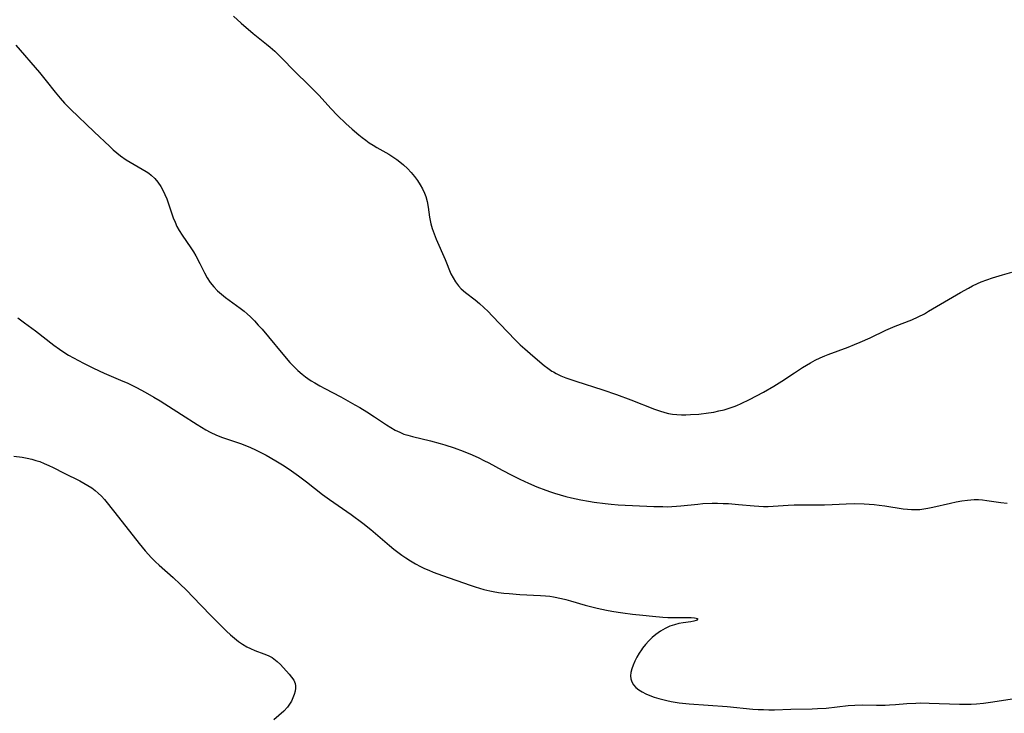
# Model space of a CAD drawing. Header units: metres. Extents: x 1073367 to 1082519, y 1569854 to 1574957.
# Tile 983 of 1056: x 1079074 to 1079398, y 1573923 to 1574151. Entities that reach past the tile are written whole.
import ezdxf

# ---------------------------------------------------------------- set-up
doc = ezdxf.new("R2010")
doc.units = ezdxf.units.M
doc.layers.add('CGG_CurvaNivelLidar_v1', color=253, linetype='Continuous', lineweight=30)

msp = doc.modelspace()

# ---------------------------------------------------------------- linework, layer by layer
at = {"layer": 'CGG_CurvaNivelLidar_v1'}
for p, q in [((1079144.4509, 1574151.659, 80), (1079146.972, 1574149.4331, 80)), ((1079146.972, 1574149.4331, 80), (1079150.9705, 1574146.0478, 80)), ((1079150.9705, 1574146.0478, 80), (1079155.3702, 1574142.4932, 80)), ((1079073.0315, 1574142.1412, 79.5), (1079080.8153, 1574133.2062, 79.5)), ((1079155.3702, 1574142.4932, 80), (1079156.5425, 1574141.5116, 80)), ((1079156.5425, 1574141.5116, 80), (1079158.0313, 1574140.1837, 80)), ((1079158.0313, 1574140.1837, 80), (1079159.249, 1574139.0142, 80)), ((1079159.249, 1574139.0142, 80), (1079160.4388, 1574137.8146, 80)), ((1079160.4388, 1574137.8146, 80), (1079164.3598, 1574133.7833, 80)), ((1079080.8153, 1574133.2062, 79.5), (1079083.0078, 1574130.4841, 79.5)), ((1079164.3598, 1574133.7833, 80), (1079169.4683, 1574128.858, 80)), ((1079083.0078, 1574130.4841, 79.5), (1079085.9099, 1574126.7604, 79.5)), ((1079169.4683, 1574128.858, 80), (1079170.5648, 1574127.7632, 80)), ((1079170.5648, 1574127.7632, 80), (1079172.6076, 1574125.6079, 80)), ((1079085.9099, 1574126.7604, 79.5), (1079087.5619, 1574124.7394, 79.5)), ((1079087.5619, 1574124.7394, 79.5), (1079088.9439, 1574123.1819, 79.5)), ((1079172.6076, 1574125.6079, 80), (1079176.4367, 1574121.3817, 80)), ((1079088.9439, 1574123.1819, 79.5), (1079090.9413, 1574121.1446, 79.5)), ((1079090.9413, 1574121.1446, 79.5), (1079098.7798, 1574113.7523, 79.5)), ((1079176.4367, 1574121.3817, 80), (1079178.6677, 1574119.0673, 80)), ((1079178.6677, 1574119.0673, 80), (1079181.4247, 1574116.4058, 80)), ((1079181.4247, 1574116.4058, 80), (1079183.4814, 1574114.5438, 80)), ((1079183.4814, 1574114.5438, 80), (1079185.6225, 1574112.7142, 80)), ((1079098.7798, 1574113.7523, 79.5), (1079103.8442, 1574108.8617, 79.5)), ((1079185.6225, 1574112.7142, 80), (1079186.7348, 1574111.8176, 80)), ((1079186.7348, 1574111.8176, 80), (1079187.8928, 1574110.9356, 80)), ((1079103.8442, 1574108.8617, 79.5), (1079105.0002, 1574107.8095, 79.5)), ((1079187.8928, 1574110.9356, 80), (1079189.0793, 1574110.0972, 80)), ((1079189.0793, 1574110.0972, 80), (1079190.3039, 1574109.3056, 80)), ((1079190.3039, 1574109.3056, 80), (1079191.5536, 1574108.5536, 80)), ((1079191.5536, 1574108.5536, 80), (1079195.4413, 1574106.3346, 80)), ((1079105.0002, 1574107.8095, 79.5), (1079106.1777, 1574106.7945, 79.5)), ((1079106.1777, 1574106.7945, 79.5), (1079107.3821, 1574105.827, 79.5)), ((1079107.3821, 1574105.827, 79.5), (1079109.2332, 1574104.5067, 79.5)), ((1079195.4413, 1574106.3346, 80), (1079196.7954, 1574105.518, 80)), ((1079196.7954, 1574105.518, 80), (1079198.1078, 1574104.6518, 80)), ((1079109.2332, 1574104.5067, 79.5), (1079110.5386, 1574103.7034, 79.5)), ((1079110.5386, 1574103.7034, 79.5), (1079114.5095, 1574101.4959, 79.5)), ((1079114.5095, 1574101.4959, 79.5), (1079115.7789, 1574100.7322, 79.5)), ((1079198.1078, 1574104.6518, 80), (1079199.1543, 1574103.8773, 80)), ((1079199.1543, 1574103.8773, 80), (1079200.3124, 1574102.9023, 80)), ((1079200.3124, 1574102.9023, 80), (1079201.5918, 1574101.6694, 80)), ((1079201.5918, 1574101.6694, 80), (1079202.7911, 1574100.3624, 80)), ((1079115.7789, 1574100.7322, 79.5), (1079116.6329, 1574100.1579, 79.5)), ((1079116.6329, 1574100.1579, 79.5), (1079117.4426, 1574099.5354, 79.5)), ((1079117.4426, 1574099.5354, 79.5), (1079118.6216, 1574098.4184, 79.5)), ((1079118.6216, 1574098.4184, 79.5), (1079119.6724, 1574097.1646, 79.5)), ((1079202.7911, 1574100.3624, 80), (1079203.9146, 1574098.9972, 80)), ((1079203.9146, 1574098.9972, 80), (1079204.8829, 1574097.692, 80)), ((1079119.6724, 1574097.1646, 79.5), (1079120.602, 1574095.7968, 79.5)), ((1079120.602, 1574095.7968, 79.5), (1079121.3226, 1574094.5121, 79.5)), ((1079204.8829, 1574097.692, 80), (1079205.7714, 1574096.3478, 80)), ((1079205.7714, 1574096.3478, 80), (1079206.5618, 1574094.963, 80)), ((1079121.3226, 1574094.5121, 79.5), (1079121.959, 1574093.1664, 79.5)), ((1079121.959, 1574093.1664, 79.5), (1079122.5559, 1574091.6803, 79.5)), ((1079206.5618, 1574094.963, 80), (1079207.2292, 1574093.5327, 80)), ((1079207.2292, 1574093.5327, 80), (1079207.4286, 1574093.0182, 80)), ((1079207.4286, 1574093.0182, 80), (1079207.6078, 1574092.4936, 80)), ((1079207.6078, 1574092.4936, 80), (1079208.052, 1574090.7893, 80)), ((1079122.5559, 1574091.6803, 79.5), (1079124.6748, 1574085.5292, 79.5)), ((1079208.052, 1574090.7893, 80), (1079208.3734, 1574089.0354, 80)), ((1079208.3734, 1574089.0354, 80), (1079208.8888, 1574085.7187, 80)), ((1079124.6748, 1574085.5292, 79.5), (1079125.2831, 1574084.0261, 79.5)), ((1079208.8888, 1574085.7187, 80), (1079209.3256, 1574083.507, 80)), ((1079125.2831, 1574084.0261, 79.5), (1079125.9307, 1574082.6606, 79.5)), ((1079125.9307, 1574082.6606, 79.5), (1079126.6545, 1574081.3334, 79.5)), ((1079209.3256, 1574083.507, 80), (1079209.7311, 1574082.0001, 80)), ((1079126.6545, 1574081.3334, 79.5), (1079127.6214, 1574079.774, 79.5)), ((1079127.6214, 1574079.774, 79.5), (1079130.4729, 1574075.6508, 79.5)), ((1079209.7311, 1574082.0001, 80), (1079210.3365, 1574080.2471, 80)), ((1079210.3365, 1574080.2471, 80), (1079211.0391, 1574078.5205, 80)), ((1079130.4729, 1574075.6508, 79.5), (1079131.3459, 1574074.3195, 79.5)), ((1079211.0391, 1574078.5205, 80), (1079213.992, 1574071.797, 80)), ((1079131.3459, 1574074.3195, 79.5), (1079132.1663, 1574072.9575, 79.5)), ((1079132.1663, 1574072.9575, 79.5), (1079133.4608, 1574070.5095, 79.5)), ((1079133.4608, 1574070.5095, 79.5), (1079134.9795, 1574067.4274, 79.5)), ((1079213.992, 1574071.797, 80), (1079215.8966, 1574067.0995, 80)), ((1079134.9795, 1574067.4274, 79.5), (1079135.8497, 1574065.8175, 79.5)), ((1079215.8966, 1574067.0995, 80), (1079216.5756, 1574065.7325, 80)), ((1079393.7499, 1574065.7812, 80), (1079397.051, 1574066.7976, 80)), ((1079397.051, 1574066.7976, 80), (1079400.1173, 1574067.6771, 80)), ((1079135.8497, 1574065.8175, 79.5), (1079136.8252, 1574064.2843, 79.5)), ((1079136.8252, 1574064.2843, 79.5), (1079137.987, 1574062.8155, 79.5)), ((1079137.987, 1574062.8155, 79.5), (1079139.2307, 1574061.5273, 79.5)), ((1079216.5756, 1574065.7325, 80), (1079217.3684, 1574064.4421, 80)), ((1079217.3684, 1574064.4421, 80), (1079218.3524, 1574063.1857, 80)), ((1079218.3524, 1574063.1857, 80), (1079219.274, 1574062.2209, 80)), ((1079385.7881, 1574062.4169, 80), (1079387.1193, 1574063.1142, 80)), ((1079387.1193, 1574063.1142, 80), (1079388.789, 1574063.9101, 80)), ((1079388.789, 1574063.9101, 80), (1079390.031, 1574064.4367, 80)), ((1079390.031, 1574064.4367, 80), (1079391.8767, 1574065.1393, 80)), ((1079391.8767, 1574065.1393, 80), (1079393.7499, 1574065.7812, 80)), ((1079139.2307, 1574061.5273, 79.5), (1079140.516, 1574060.392, 79.5)), ((1079140.516, 1574060.392, 79.5), (1079141.8736, 1574059.3185, 79.5)), ((1079219.274, 1574062.2209, 80), (1079220.6419, 1574061.0067, 80)), ((1079220.6419, 1574061.0067, 80), (1079223.8299, 1574058.5227, 80)), ((1079372.7476, 1574054.7955, 80), (1079383.165, 1574060.9336, 80)), ((1079383.165, 1574060.9336, 80), (1079385.7881, 1574062.4169, 80)), ((1079141.8736, 1574059.3185, 79.5), (1079146.7248, 1574055.776, 79.5)), ((1079223.8299, 1574058.5227, 80), (1079225.2915, 1574057.3081, 80)), ((1079225.2915, 1574057.3081, 80), (1079226.7212, 1574056.0226, 80)), ((1079146.7248, 1574055.776, 79.5), (1079147.9429, 1574054.8236, 79.5)), ((1079147.9429, 1574054.8236, 79.5), (1079148.9995, 1574053.9303, 79.5)), ((1079148.9995, 1574053.9303, 79.5), (1079150.06, 1574052.9543, 79.5)), ((1079226.7212, 1574056.0226, 80), (1079228.1209, 1574054.6794, 80)), ((1079228.1209, 1574054.6794, 80), (1079229.4789, 1574053.3078, 80)), ((1079229.4789, 1574053.3078, 80), (1079237.118, 1574045.2886, 80)), ((1079369.3167, 1574052.9846, 80), (1079371.3351, 1574054.0099, 80)), ((1079371.3351, 1574054.0099, 80), (1079372.7476, 1574054.7955, 80)), ((1079073.6749, 1574052.6754, 79), (1079075.8631, 1574051.0305, 79)), ((1079075.8631, 1574051.0305, 79), (1079079.4527, 1574048.4252, 79)), ((1079150.06, 1574052.9543, 79.5), (1079151.3717, 1574051.6429, 79.5)), ((1079151.3717, 1574051.6429, 79.5), (1079152.6406, 1574050.2803, 79.5)), ((1079152.6406, 1574050.2803, 79.5), (1079153.8776, 1574048.88, 79.5)), ((1079360.2095, 1574049.2401, 80), (1079361.7495, 1574049.8912, 80)), ((1079361.7495, 1574049.8912, 80), (1079367.1941, 1574052.0331, 80)), ((1079367.1941, 1574052.0331, 80), (1079369.3167, 1574052.9846, 80)), ((1079079.4527, 1574048.4252, 79), (1079085.5254, 1574043.7199, 79)), ((1079153.8776, 1574048.88, 79.5), (1079155.9475, 1574046.4253, 79.5)), ((1079353.5576, 1574046.0915, 80), (1079358.6841, 1574048.5505, 80)), ((1079358.6841, 1574048.5505, 80), (1079360.2095, 1574049.2401, 80)), ((1079085.5254, 1574043.7199, 79), (1079087.3205, 1574042.4092, 79)), ((1079155.9475, 1574046.4253, 79.5), (1079160.7113, 1574040.6676, 79.5)), ((1079237.118, 1574045.2886, 80), (1079238.6698, 1574043.7613, 80)), ((1079238.6698, 1574043.7613, 80), (1079240.124, 1574042.4235, 80)), ((1079346.3604, 1574043.0549, 80), (1079348.408, 1574043.8416, 80)), ((1079348.408, 1574043.8416, 80), (1079350.2651, 1574044.6114, 80)), ((1079350.2651, 1574044.6114, 80), (1079353.5576, 1574046.0915, 80)), ((1079087.3205, 1574042.4092, 79), (1079088.792, 1574041.4098, 79)), ((1079088.792, 1574041.4098, 79), (1079090.3325, 1574040.4447, 79)), ((1079090.3325, 1574040.4447, 79), (1079091.9042, 1574039.5273, 79)), ((1079160.7113, 1574040.6676, 79.5), (1079163.0133, 1574038.0386, 79.5)), ((1079240.124, 1574042.4235, 80), (1079242.7334, 1574040.1603, 80)), ((1079242.7334, 1574040.1603, 80), (1079246.4905, 1574037.0246, 80)), ((1079337.089, 1574039.4779, 80), (1079338.7133, 1574040.1958, 80)), ((1079338.7133, 1574040.1958, 80), (1079339.7881, 1574040.6318, 80)), ((1079339.7881, 1574040.6318, 80), (1079346.3604, 1574043.0549, 80)), ((1079091.9042, 1574039.5273, 79), (1079093.5732, 1574038.6068, 79)), ((1079093.5732, 1574038.6068, 79), (1079095.22, 1574037.7392, 79)), ((1079095.22, 1574037.7392, 79), (1079098.559, 1574036.0849, 79)), ((1079163.0133, 1574038.0386, 79.5), (1079164.2919, 1574036.6766, 79.5)), ((1079246.4905, 1574037.0246, 80), (1079247.742, 1574036.0706, 80)), ((1079331.3335, 1574036.3462, 80), (1079333.9221, 1574037.8691, 80)), ((1079333.9221, 1574037.8691, 80), (1079335.4917, 1574038.7015, 80)), ((1079335.4917, 1574038.7015, 80), (1079337.089, 1574039.4779, 80)), ((1079098.559, 1574036.0849, 79), (1079101.9917, 1574034.5138, 79)), ((1079101.9917, 1574034.5138, 79), (1079107.4076, 1574032.2171, 79)), ((1079164.2919, 1574036.6766, 79.5), (1079165.615, 1574035.3701, 79.5)), ((1079165.615, 1574035.3701, 79.5), (1079166.9996, 1574034.1397, 79.5)), ((1079166.9996, 1574034.1397, 79.5), (1079168.1088, 1574033.2649, 79.5)), ((1079247.742, 1574036.0706, 80), (1079249.0357, 1574035.1878, 80)), ((1079249.0357, 1574035.1878, 80), (1079249.5364, 1574034.88, 80)), ((1079249.5364, 1574034.88, 80), (1079250.4016, 1574034.3927, 80)), ((1079250.4016, 1574034.3927, 80), (1079251.9612, 1574033.6369, 80)), ((1079251.9612, 1574033.6369, 80), (1079253.5743, 1574032.9731, 80)), ((1079324.5839, 1574031.8421, 80), (1079328.7122, 1574034.6441, 80)), ((1079328.7122, 1574034.6441, 80), (1079331.3335, 1574036.3462, 80)), ((1079107.4076, 1574032.2171, 79), (1079109.7906, 1574031.1468, 79)), ((1079109.7906, 1574031.1468, 79), (1079112.66, 1574029.7419, 79)), ((1079168.1088, 1574033.2649, 79.5), (1079168.9196, 1574032.6819, 79.5)), ((1079168.9196, 1574032.6819, 79.5), (1079170.0284, 1574031.9487, 79.5)), ((1079170.0284, 1574031.9487, 79.5), (1079171.1662, 1574031.2543, 79.5)), ((1079171.1662, 1574031.2543, 79.5), (1079172.7961, 1574030.3295, 79.5)), ((1079253.5743, 1574032.9731, 80), (1079255.2259, 1574032.3726, 80)), ((1079255.2259, 1574032.3726, 80), (1079256.9038, 1574031.8116, 80)), ((1079256.9038, 1574031.8116, 80), (1079265.7761, 1574028.9705, 80)), ((1079321.9321, 1574030.1825, 80), (1079324.5839, 1574031.8421, 80)), ((1079112.66, 1574029.7419, 79), (1079115.5205, 1574028.2307, 79)), ((1079115.5205, 1574028.2307, 79), (1079118.354, 1574026.6194, 79)), ((1079172.7961, 1574030.3295, 79.5), (1079174.4553, 1574029.4421, 79.5)), ((1079174.4553, 1574029.4421, 79.5), (1079179.695, 1574026.7144, 79.5)), ((1079265.7761, 1574028.9705, 80), (1079270.2201, 1574027.479, 80)), ((1079270.2201, 1574027.479, 80), (1079274.9507, 1574025.7362, 80)), ((1079313.929, 1574025.8354, 80), (1079318.55, 1574028.2927, 80)), ((1079318.55, 1574028.2927, 80), (1079321.9321, 1574030.1825, 80)), ((1079118.354, 1574026.6194, 79), (1079120.4106, 1574025.3709, 79)), ((1079120.4106, 1574025.3709, 79), (1079127.4254, 1574020.9516, 79)), ((1079179.695, 1574026.7144, 79.5), (1079184.3486, 1574024.1335, 79.5)), ((1079184.3486, 1574024.1335, 79.5), (1079185.9699, 1574023.1837, 79.5)), ((1079274.9507, 1574025.7362, 80), (1079282.6904, 1574022.6849, 80)), ((1079309.7915, 1574023.8669, 80), (1079311.1844, 1574024.482, 80)), ((1079311.1844, 1574024.482, 80), (1079313.929, 1574025.8354, 80)), ((1079127.4254, 1574020.9516, 79), (1079132.5483, 1574017.6304, 79)), ((1079185.9699, 1574023.1837, 79.5), (1079188.2619, 1574021.7747, 79.5)), ((1079188.2619, 1574021.7747, 79.5), (1079190.7678, 1574020.1427, 79.5)), ((1079282.6904, 1574022.6849, 80), (1079284.3786, 1574022.0856, 80)), ((1079284.3786, 1574022.0856, 80), (1079286.0849, 1574021.5763, 80)), ((1079286.0849, 1574021.5763, 80), (1079287.3739, 1574021.2767, 80)), ((1079287.3739, 1574021.2767, 80), (1079288.6767, 1574021.0534, 80)), ((1079288.6767, 1574021.0534, 80), (1079290.1141, 1574020.8989, 80)), ((1079290.1141, 1574020.8989, 80), (1079291.5628, 1574020.8239, 80)), ((1079291.5628, 1574020.8239, 80), (1079293.0513, 1574020.8137, 80)), ((1079293.0513, 1574020.8137, 80), (1079294.5458, 1574020.8588, 80)), ((1079294.5458, 1574020.8588, 80), (1079297.2729, 1574021.0561, 80)), ((1079297.2729, 1574021.0561, 80), (1079300.4494, 1574021.4467, 80)), ((1079300.4494, 1574021.4467, 80), (1079302.1821, 1574021.7321, 80)), ((1079302.1821, 1574021.7321, 80), (1079303.902, 1574022.0716, 80)), ((1079303.902, 1574022.0716, 80), (1079305.6041, 1574022.4731, 80)), ((1079305.6041, 1574022.4731, 80), (1079307.2818, 1574022.9496, 80)), ((1079307.2818, 1574022.9496, 80), (1079308.8412, 1574023.4871, 80)), ((1079308.8412, 1574023.4871, 80), (1079309.7915, 1574023.8669, 80)), ((1079132.5483, 1574017.6304, 79), (1079135.4107, 1574015.892, 79)), ((1079190.7678, 1574020.1427, 79.5), (1079194.7554, 1574017.4831, 79.5)), ((1079194.7554, 1574017.4831, 79.5), (1079196.1615, 1574016.5954, 79.5)), ((1079135.4107, 1574015.892, 79), (1079136.8701, 1574015.0926, 79)), ((1079136.8701, 1574015.0926, 79), (1079138.9176, 1574014.1109, 79)), ((1079196.1615, 1574016.5954, 79.5), (1079197.5918, 1574015.7757, 79.5)), ((1079197.5918, 1574015.7757, 79.5), (1079199.0636, 1574015.0574, 79.5)), ((1079199.0636, 1574015.0574, 79.5), (1079200.4744, 1574014.5069, 79.5)), ((1079200.4744, 1574014.5069, 79.5), (1079201.7315, 1574014.1044, 79.5)), ((1079138.9176, 1574014.1109, 79), (1079140.8453, 1574013.3567, 79)), ((1079140.8453, 1574013.3567, 79), (1079146.8084, 1574011.3862, 79)), ((1079146.8084, 1574011.3862, 79), (1079148.2577, 1574010.8414, 79)), ((1079201.7315, 1574014.1044, 79.5), (1079203.2698, 1574013.6863, 79.5)), ((1079203.2698, 1574013.6863, 79.5), (1079209.1593, 1574012.2971, 79.5)), ((1079209.1593, 1574012.2971, 79.5), (1079212.3488, 1574011.4131, 79.5)), ((1079212.3488, 1574011.4131, 79.5), (1079213.9375, 1574010.9287, 79.5)), ((1079148.2577, 1574010.8414, 79), (1079150.0185, 1574010.0935, 79)), ((1079150.0185, 1574010.0935, 79), (1079151.756, 1574009.2782, 79)), ((1079151.756, 1574009.2782, 79), (1079155.19, 1574007.5145, 79)), ((1079213.9375, 1574010.9287, 79.5), (1079216.9686, 1574009.9308, 79.5)), ((1079216.9686, 1574009.9308, 79.5), (1079219.8982, 1574008.8626, 79.5)), ((1079219.8982, 1574008.8626, 79.5), (1079222.8413, 1574007.6581, 79.5)), ((1079072.3193, 1574007.2289, 78.5), (1079075.0574, 1574006.8571, 78.5)), ((1079075.0574, 1574006.8571, 78.5), (1079076.6996, 1574006.5757, 78.5)), ((1079076.6996, 1574006.5757, 78.5), (1079078.3189, 1574006.221, 78.5)), ((1079078.3189, 1574006.221, 78.5), (1079079.6082, 1574005.8591, 78.5)), ((1079079.6082, 1574005.8591, 78.5), (1079080.8771, 1574005.4309, 78.5)), ((1079080.8771, 1574005.4309, 78.5), (1079082.3697, 1574004.8395, 78.5)), ((1079082.3697, 1574004.8395, 78.5), (1079083.8375, 1574004.1802, 78.5)), ((1079155.19, 1574007.5145, 79), (1079158.4235, 1574005.7037, 79)), ((1079158.4235, 1574005.7037, 79), (1079161.1128, 1574004.0578, 79)), ((1079222.8413, 1574007.6581, 79.5), (1079225.035, 1574006.656, 79.5)), ((1079225.035, 1574006.656, 79.5), (1079226.6968, 1574005.8462, 79.5)), ((1079226.6968, 1574005.8462, 79.5), (1079228.3429, 1574005.0031, 79.5)), ((1079228.3429, 1574005.0031, 79.5), (1079232.6701, 1574002.67, 79.5)), ((1079083.8375, 1574004.1802, 78.5), (1079085.2849, 1574003.4708, 78.5)), ((1079085.2849, 1574003.4708, 78.5), (1079088.8545, 1574001.6403, 78.5)), ((1079088.8545, 1574001.6403, 78.5), (1079094.0081, 1573999.0941, 78.5)), ((1079161.1128, 1574004.0578, 79), (1079163.5012, 1574002.4575, 79)), ((1079163.5012, 1574002.4575, 79), (1079165.8004, 1574000.7972, 79)), ((1079232.6701, 1574002.67, 79.5), (1079235.9011, 1574000.9773, 79.5)), ((1079094.0081, 1573999.0941, 78.5), (1079095.3566, 1573998.375, 78.5)), ((1079095.3566, 1573998.375, 78.5), (1079096.6712, 1573997.6119, 78.5)), ((1079165.8004, 1574000.7972, 79), (1079168.4923, 1573998.7562, 79)), ((1079168.4923, 1573998.7562, 79), (1079173.7396, 1573994.684, 79)), ((1079235.9011, 1574000.9773, 79.5), (1079238.5467, 1573999.6813, 79.5)), ((1079238.5467, 1573999.6813, 79.5), (1079241.3526, 1573998.3901, 79.5)), ((1079241.3526, 1573998.3901, 79.5), (1079244.1292, 1573997.1934, 79.5)), ((1079096.6712, 1573997.6119, 78.5), (1079097.9375, 1573996.7838, 78.5)), ((1079097.9375, 1573996.7838, 78.5), (1079099.0385, 1573995.957, 78.5)), ((1079099.0385, 1573995.957, 78.5), (1079100.0877, 1573995.0644, 78.5)), ((1079100.0877, 1573995.0644, 78.5), (1079101.1117, 1573994.0855, 78.5)), ((1079244.1292, 1573997.1934, 79.5), (1079247.047, 1573996.0427, 79.5)), ((1079247.047, 1573996.0427, 79.5), (1079248.6076, 1573995.4869, 79.5)), ((1079248.6076, 1573995.4869, 79.5), (1079249.93, 1573995.0554, 79.5)), ((1079249.93, 1573995.0554, 79.5), (1079251.7551, 1573994.5122, 79.5)), ((1079101.1117, 1573994.0855, 78.5), (1079102.0826, 1573993.049, 78.5)), ((1079102.0826, 1573993.049, 78.5), (1079103.0086, 1573991.955, 78.5)), ((1079103.0086, 1573991.955, 78.5), (1079106.6762, 1573987.2431, 78.5)), ((1079173.7396, 1573994.684, 79), (1079176.0138, 1573992.9908, 79)), ((1079176.0138, 1573992.9908, 79), (1079183.0721, 1573988.026, 79)), ((1079251.7551, 1573994.5122, 79.5), (1079253.5947, 1573994.0164, 79.5)), ((1079253.5947, 1573994.0164, 79.5), (1079255.4464, 1573993.5633, 79.5)), ((1079255.4464, 1573993.5633, 79.5), (1079258.5085, 1573992.9089, 79.5)), ((1079258.5085, 1573992.9089, 79.5), (1079261.0719, 1573992.4442, 79.5)), ((1079261.0719, 1573992.4442, 79.5), (1079262.8937, 1573992.1528, 79.5)), ((1079262.8937, 1573992.1528, 79.5), (1079266.551, 1573991.6649, 79.5)), ((1079266.551, 1573991.6649, 79.5), (1079268.5057, 1573991.4655, 79.5)), ((1079296.9758, 1573991.5071, 79.5), (1079298.5536, 1573991.6388, 79.5)), ((1079298.5536, 1573991.6388, 79.5), (1079301.6695, 1573991.7675, 79.5)), ((1079301.6695, 1573991.7675, 79.5), (1079303.4533, 1573991.7748, 79.5)), ((1079303.4533, 1573991.7748, 79.5), (1079305.2377, 1573991.7382, 79.5)), ((1079305.2377, 1573991.7382, 79.5), (1079307.0209, 1573991.658, 79.5)), ((1079307.0209, 1573991.658, 79.5), (1079310.3247, 1573991.3953, 79.5)), ((1079341.0416, 1573991.3436, 79.5), (1079345.6206, 1573991.5833, 79.5)), ((1079345.6206, 1573991.5833, 79.5), (1079348.5237, 1573991.6557, 79.5)), ((1079348.5237, 1573991.6557, 79.5), (1079351.5699, 1573991.5756, 79.5)), ((1079351.5699, 1573991.5756, 79.5), (1079354.8494, 1573991.3317, 79.5)), ((1079374.1637, 1573990.4445, 79.5), (1079379.9407, 1573991.8323, 79.5)), ((1079379.9407, 1573991.8323, 79.5), (1079381.8031, 1573992.2353, 79.5)), ((1079381.8031, 1573992.2353, 79.5), (1079383.6671, 1573992.5762, 79.5)), ((1079383.6671, 1573992.5762, 79.5), (1079385.5285, 1573992.8347, 79.5)), ((1079385.5285, 1573992.8347, 79.5), (1079386.6321, 1573992.938, 79.5)), ((1079386.6321, 1573992.938, 79.5), (1079387.7334, 1573992.9914, 79.5)), ((1079387.7334, 1573992.9914, 79.5), (1079389.1207, 1573992.973, 79.5)), ((1079389.1207, 1573992.973, 79.5), (1079390.3881, 1573992.8787, 79.5)), ((1079390.3881, 1573992.8787, 79.5), (1079391.9021, 1573992.7028, 79.5)), ((1079391.9021, 1573992.7028, 79.5), (1079396.4175, 1573992.0563, 79.5)), ((1079396.4175, 1573992.0563, 79.5), (1079398.4863, 1573991.8469, 79.5)), ((1079268.5057, 1573991.4655, 79.5), (1079270.7935, 1573991.291, 79.5)), ((1079270.7935, 1573991.291, 79.5), (1079282.565, 1573990.7316, 79.5)), ((1079282.565, 1573990.7316, 79.5), (1079285.4129, 1573990.6532, 79.5)), ((1079285.4129, 1573990.6532, 79.5), (1079286.9404, 1573990.6486, 79.5)), ((1079286.9404, 1573990.6486, 79.5), (1079288.4651, 1573990.6854, 79.5)), ((1079288.4651, 1573990.6854, 79.5), (1079289.95, 1573990.771, 79.5)), ((1079289.95, 1573990.771, 79.5), (1079291.4322, 1573990.8981, 79.5)), ((1079291.4322, 1573990.8981, 79.5), (1079296.9758, 1573991.5071, 79.5)), ((1079310.3247, 1573991.3953, 79.5), (1079315.4593, 1573990.889, 79.5)), ((1079315.4593, 1573990.889, 79.5), (1079316.9802, 1573990.7895, 79.5)), ((1079316.9802, 1573990.7895, 79.5), (1079318.5016, 1573990.7363, 79.5)), ((1079318.5016, 1573990.7363, 79.5), (1079320.1002, 1573990.7383, 79.5)), ((1079320.1002, 1573990.7383, 79.5), (1079321.6975, 1573990.7947, 79.5)), ((1079321.6975, 1573990.7947, 79.5), (1079326.6469, 1573991.146, 79.5)), ((1079326.6469, 1573991.146, 79.5), (1079328.5385, 1573991.2442, 79.5)), ((1079328.5385, 1573991.2442, 79.5), (1079330.3203, 1573991.2869, 79.5)), ((1079330.3203, 1573991.2869, 79.5), (1079338.4992, 1573991.2673, 79.5)), ((1079338.4992, 1573991.2673, 79.5), (1079341.0416, 1573991.3436, 79.5)), ((1079354.8494, 1573991.3317, 79.5), (1079356.4817, 1573991.1568, 79.5)), ((1079356.4817, 1573991.1568, 79.5), (1079358.4074, 1573990.9037, 79.5)), ((1079358.4074, 1573990.9037, 79.5), (1079364.4191, 1573989.9383, 79.5)), ((1079364.4191, 1573989.9383, 79.5), (1079365.7822, 1573989.7853, 79.5)), ((1079365.7822, 1573989.7853, 79.5), (1079367.1456, 1573989.6941, 79.5)), ((1079367.1456, 1573989.6941, 79.5), (1079368.5084, 1573989.6795, 79.5)), ((1079368.5084, 1573989.6795, 79.5), (1079369.8541, 1573989.7515, 79.5)), ((1079369.8541, 1573989.7515, 79.5), (1079371.1973, 1573989.9005, 79.5)), ((1079371.1973, 1573989.9005, 79.5), (1079372.5373, 1573990.1142, 79.5)), ((1079372.5373, 1573990.1142, 79.5), (1079374.1637, 1573990.4445, 79.5)), ((1079106.6762, 1573987.2431, 78.5), (1079113.532, 1573978.5494, 78.5)), ((1079183.0721, 1573988.026, 79), (1079186.9166, 1573985.196, 79)), ((1079186.9166, 1573985.196, 79), (1079189.5798, 1573983.1096, 79)), ((1079189.5798, 1573983.1096, 79), (1079195.6657, 1573977.95, 79)), ((1079113.532, 1573978.5494, 78.5), (1079115.4971, 1573976.1836, 78.5)), ((1079115.4971, 1573976.1836, 78.5), (1079117.5522, 1573973.9077, 78.5)), ((1079195.6657, 1573977.95, 79), (1079197.1368, 1573976.7501, 79)), ((1079197.1368, 1573976.7501, 79), (1079199.7249, 1573974.7725, 79)), ((1079117.5522, 1573973.9077, 78.5), (1079118.8944, 1573972.5615, 78.5)), ((1079118.8944, 1573972.5615, 78.5), (1079120.1336, 1573971.4077, 78.5)), ((1079199.7249, 1573974.7725, 79), (1079201.049, 1573973.8477, 79)), ((1079201.049, 1573973.8477, 79), (1079202.6203, 1573972.8401, 79)), ((1079202.6203, 1573972.8401, 79), (1079204.2313, 1573971.898, 79)), ((1079120.1336, 1573971.4077, 78.5), (1079124.6829, 1573967.3941, 78.5)), ((1079204.2313, 1573971.898, 79), (1079205.8793, 1573971.0213, 79)), ((1079205.8793, 1573971.0213, 79), (1079207.2302, 1573970.3658, 79)), ((1079207.2302, 1573970.3658, 79), (1079208.6018, 1573969.7514, 79)), ((1079208.6018, 1573969.7514, 79), (1079210.0764, 1573969.14, 79)), ((1079210.0764, 1573969.14, 79), (1079213.0676, 1573968.0056, 79)), ((1079124.6829, 1573967.3941, 78.5), (1079127.0108, 1573965.2349, 78.5)), ((1079213.0676, 1573968.0056, 79), (1079222.1809, 1573964.8278, 79)), ((1079127.0108, 1573965.2349, 78.5), (1079128.9098, 1573963.3461, 78.5)), ((1079128.9098, 1573963.3461, 78.5), (1079133.7126, 1573958.349, 78.5)), ((1079222.1809, 1573964.8278, 79), (1079223.8555, 1573964.2801, 79)), ((1079223.8555, 1573964.2801, 79), (1079226.65, 1573963.4643, 79)), ((1079226.65, 1573963.4643, 79), (1079228.6131, 1573963.0009, 79)), ((1079228.6131, 1573963.0009, 79), (1079229.7544, 1573962.7808, 79)), ((1079229.7544, 1573962.7808, 79), (1079231.5074, 1573962.5034, 79)), ((1079231.5074, 1573962.5034, 79), (1079233.2712, 1573962.2828, 79)), ((1079233.2712, 1573962.2828, 79), (1079235.0426, 1573962.1071, 79)), ((1079235.0426, 1573962.1071, 79), (1079238.4943, 1573961.8638, 79)), ((1079238.4943, 1573961.8638, 79), (1079245.2977, 1573961.5407, 79)), ((1079245.2977, 1573961.5407, 79), (1079246.9549, 1573961.3995, 79)), ((1079246.9549, 1573961.3995, 79), (1079248.3803, 1573961.2261, 79)), ((1079248.3803, 1573961.2261, 79), (1079249.5492, 1573961.0401, 79)), ((1079249.5492, 1573961.0401, 79), (1079252.1848, 1573960.5052, 79)), ((1079252.1848, 1573960.5052, 79), (1079253.6499, 1573960.1519, 79)), ((1079253.6499, 1573960.1519, 79), (1079255.1073, 1573959.7622, 79)), ((1079255.1073, 1573959.7622, 79), (1079260.0095, 1573958.3347, 79)), ((1079133.7126, 1573958.349, 78.5), (1079137.2703, 1573954.6994, 78.5)), ((1079260.0095, 1573958.3347, 79), (1079263.9578, 1573957.3361, 79)), ((1079263.9578, 1573957.3361, 79), (1079266.9908, 1573956.6712, 79)), ((1079266.9908, 1573956.6712, 79), (1079268.7, 1573956.3376, 79)), ((1079268.7, 1573956.3376, 79), (1079270.8476, 1573955.9687, 79)), ((1079137.2703, 1573954.6994, 78.5), (1079140.8292, 1573951.1051, 78.5)), ((1079270.8476, 1573955.9687, 79), (1079272.3782, 1573955.7473, 79)), ((1079272.3782, 1573955.7473, 79), (1079275.4589, 1573955.3756, 79)), ((1079275.4589, 1573955.3756, 79), (1079278.8851, 1573955.0117, 79)), ((1079278.8851, 1573955.0117, 79), (1079282.0602, 1573954.7039, 79)), ((1079282.0602, 1573954.7039, 79), (1079285.4775, 1573954.4196, 79)), ((1079285.4775, 1573954.4196, 79), (1079287.154, 1573954.316, 79)), ((1079287.154, 1573954.316, 79), (1079289.1127, 1573954.2442, 79)), ((1079289.1127, 1573954.2442, 79), (1079294.8112, 1573954.2486, 79)), ((1079294.61, 1573952.8752, 79), (1079292.0973, 1573952.5188, 79)), ((1079295.6252, 1573953.0592, 79), (1079294.61, 1573952.8752, 79)), ((1079294.8112, 1573954.2486, 79), (1079295.8196, 1573954.1935, 79)), ((1079296.3649, 1573953.2798, 79), (1079295.6252, 1573953.0592, 79)), ((1079295.8196, 1573954.1935, 79), (1079296.418, 1573954.0971, 79)), ((1079296.6668, 1573953.43, 79), (1079296.3649, 1573953.2798, 79)), ((1079296.418, 1573954.0971, 79), (1079296.7993, 1573953.9303, 79)), ((1079296.9031, 1573953.6845, 79), (1079296.6668, 1573953.43, 79)), ((1079296.7993, 1573953.9303, 79), (1079296.9031, 1573953.6845, 79)), ((1079140.8292, 1573951.1051, 78.5), (1079142.1803, 1573949.7963, 78.5)), ((1079142.1803, 1573949.7963, 78.5), (1079143.5559, 1573948.5341, 78.5)), ((1079284.6546, 1573949.7237, 79), (1079283.1754, 1573948.6796, 79)), ((1079286.2042, 1573950.6223, 79), (1079284.6546, 1573949.7237, 79)), ((1079287.7967, 1573951.3679, 79), (1079286.2042, 1573950.6223, 79)), ((1079289.268, 1573951.8982, 79), (1079287.7967, 1573951.3679, 79)), ((1079290.7015, 1573952.2643, 79), (1079289.268, 1573951.8982, 79)), ((1079292.0973, 1573952.5188, 79), (1079290.7015, 1573952.2643, 79)), ((1079143.5559, 1573948.5341, 78.5), (1079144.8258, 1573947.452, 78.5)), ((1079144.8258, 1573947.452, 78.5), (1079146.1262, 1573946.4356, 78.5)), ((1079146.1262, 1573946.4356, 78.5), (1079147.459, 1573945.4994, 78.5)), ((1079280.8457, 1573946.5572, 79), (1079279.7937, 1573945.3803, 79)), ((1079281.9735, 1573947.6627, 79), (1079280.8457, 1573946.5572, 79)), ((1079283.1754, 1573948.6796, 79), (1079281.9735, 1573947.6627, 79)), ((1079147.459, 1573945.4994, 78.5), (1079148.828, 1573944.6624, 78.5)), ((1079148.828, 1573944.6624, 78.5), (1079150.0391, 1573944.0423, 78.5)), ((1079150.0391, 1573944.0423, 78.5), (1079151.4953, 1573943.4324, 78.5)), ((1079151.4953, 1573943.4324, 78.5), (1079154.4179, 1573942.3683, 78.5)), ((1079278.4396, 1573943.6052, 79), (1079277.7304, 1573942.521, 79)), ((1079278.8243, 1573944.1454, 79), (1079278.4396, 1573943.6052, 79)), ((1079279.7937, 1573945.3803, 79), (1079278.8243, 1573944.1454, 79)), ((1079154.4179, 1573942.3683, 78.5), (1079155.8205, 1573941.7948, 78.5)), ((1079155.8205, 1573941.7948, 78.5), (1079157.1364, 1573941.1122, 78.5)), ((1079157.1364, 1573941.1122, 78.5), (1079157.7091, 1573940.74, 78.5)), ((1079157.7091, 1573940.74, 78.5), (1079158.8496, 1573939.8323, 78.5)), ((1079158.8496, 1573939.8323, 78.5), (1079159.8971, 1573938.8212, 78.5)), ((1079276.317, 1573939.9473, 79), (1079275.747, 1573938.6675, 79)), ((1079276.981, 1573941.2376, 79), (1079276.317, 1573939.9473, 79)), ((1079277.7304, 1573942.521, 79), (1079276.981, 1573941.2376, 79)), ((1079159.8971, 1573938.8212, 78.5), (1079162.7424, 1573935.6809, 78.5)), ((1079275.2863, 1573937.4159, 79), (1079274.9711, 1573936.2555, 79)), ((1079275.747, 1573938.6675, 79), (1079275.2863, 1573937.4159, 79)), ((1079162.7424, 1573935.6809, 78.5), (1079163.5725, 1573934.6782, 78.5)), ((1079163.5725, 1573934.6782, 78.5), (1079164.254, 1573933.6536, 78.5)), ((1079164.254, 1573933.6536, 78.5), (1079164.7052, 1573932.572, 78.5)), ((1079274.9711, 1573936.2555, 79), (1079274.8253, 1573935.145, 79)), ((1079274.8253, 1573935.145, 79), (1079274.9054, 1573934.0932, 79)), ((1079274.9054, 1573934.0932, 79), (1079275.2597, 1573933.1018, 79)), ((1079164.7052, 1573932.572, 78.5), (1079164.8363, 1573931.8449, 78.5)), ((1079164.8528, 1573931.0891, 78.5), (1079164.7144, 1573930.0236, 78.5)), ((1079164.8363, 1573931.8449, 78.5), (1079164.8528, 1573931.0891, 78.5)), ((1079275.2597, 1573933.1018, 79), (1079275.8559, 1573932.1795, 79)), ((1079275.8559, 1573932.1795, 79), (1079276.6499, 1573931.3274, 79)), ((1079276.6499, 1573931.3274, 79), (1079277.6207, 1573930.539, 79)), ((1079277.6207, 1573930.539, 79), (1079278.7274, 1573929.8267, 79)), ((1079164.0051, 1573927.8406, 78.5), (1079163.5062, 1573926.7983, 78.5)), ((1079164.4221, 1573928.9359, 78.5), (1079164.0051, 1573927.8406, 78.5)), ((1079164.7144, 1573930.0236, 78.5), (1079164.4221, 1573928.9359, 78.5)), ((1079278.7274, 1573929.8267, 79), (1079279.9371, 1573929.1939, 79)), ((1079279.9371, 1573929.1939, 79), (1079281.2324, 1573928.6298, 79)), ((1079281.2324, 1573928.6298, 79), (1079282.5941, 1573928.129, 79)), ((1079282.5941, 1573928.129, 79), (1079284.1167, 1573927.6557, 79)), ((1079284.1167, 1573927.6557, 79), (1079285.4419, 1573927.3005, 79)), ((1079285.4419, 1573927.3005, 79), (1079286.7914, 1573926.985, 79)), ((1079286.7914, 1573926.985, 79), (1079288.1603, 1573926.7103, 79)), ((1079393.7948, 1573926.5799, 79), (1079400.1316, 1573927.5709, 79)), ((1079162.2, 1573924.8135, 78.5), (1079161.0188, 1573923.556, 78.5)), ((1079162.908, 1573925.7822, 78.5), (1079162.2, 1573924.8135, 78.5)), ((1079163.5062, 1573926.7983, 78.5), (1079162.908, 1573925.7822, 78.5)), ((1079288.1603, 1573926.7103, 79), (1079290.8074, 1573926.3, 79)), ((1079290.8074, 1573926.3, 79), (1079294.0847, 1573925.9528, 79)), ((1079294.0847, 1573925.9528, 79), (1079306.5893, 1573925.0215, 79)), ((1079306.5893, 1573925.0215, 79), (1079315.0244, 1573924.2218, 79)), ((1079315.0244, 1573924.2218, 79), (1079316.7492, 1573924.0955, 79)), ((1079316.7492, 1573924.0955, 79), (1079318.5008, 1573924.0113, 79)), ((1079318.5008, 1573924.0113, 79), (1079320.3079, 1573923.9822, 79)), ((1079320.3079, 1573923.9822, 79), (1079322.1157, 1573923.9982, 79)), ((1079322.1157, 1573923.9982, 79), (1079327.5416, 1573924.148, 79)), ((1079327.5416, 1573924.148, 79), (1079334.5352, 1573924.288, 79)), ((1079334.5352, 1573924.288, 79), (1079336.2488, 1573924.3523, 79)), ((1079336.2488, 1573924.3523, 79), (1079339.0615, 1573924.5375, 79)), ((1079339.0615, 1573924.5375, 79), (1079346.3005, 1573925.3261, 79)), ((1079346.3005, 1573925.3261, 79), (1079348.5305, 1573925.4983, 79)), ((1079348.5305, 1573925.4983, 79), (1079351.0952, 1573925.5636, 79)), ((1079351.0952, 1573925.5636, 79), (1079355.657, 1573925.4729, 79)), ((1079355.657, 1573925.4729, 79), (1079358.4847, 1573925.4818, 79)), ((1079358.4847, 1573925.4818, 79), (1079359.9189, 1573925.5485, 79)), ((1079359.9189, 1573925.5485, 79), (1079361.8242, 1573925.6918, 79)), ((1079361.8242, 1573925.6918, 79), (1079365.6401, 1573926.026, 79)), ((1079365.6401, 1573926.026, 79), (1079368.5341, 1573926.1833, 79)), ((1079368.5341, 1573926.1833, 79), (1079369.9919, 1573926.2087, 79)), ((1079369.9919, 1573926.2087, 79), (1079372.8967, 1573926.1826, 79)), ((1079372.8967, 1573926.1826, 79), (1079382.8564, 1573925.8566, 79)), ((1079382.8564, 1573925.8566, 79), (1079384.7815, 1573925.8305, 79)), ((1079384.7815, 1573925.8305, 79), (1079386.7039, 1573925.8565, 79)), ((1079386.7039, 1573925.8565, 79), (1079388.4706, 1573925.9469, 79)), ((1079388.4706, 1573925.9469, 79), (1079390.7644, 1573926.1671, 79)), ((1079390.7644, 1573926.1671, 79), (1079393.7948, 1573926.5799, 79)), ((1079161.0188, 1573923.556, 78.5), (1079157.6867, 1573920.6309, 78.5))]:
    msp.add_line(p, q, dxfattribs=at)

doc.saveas('drawing.dxf')
